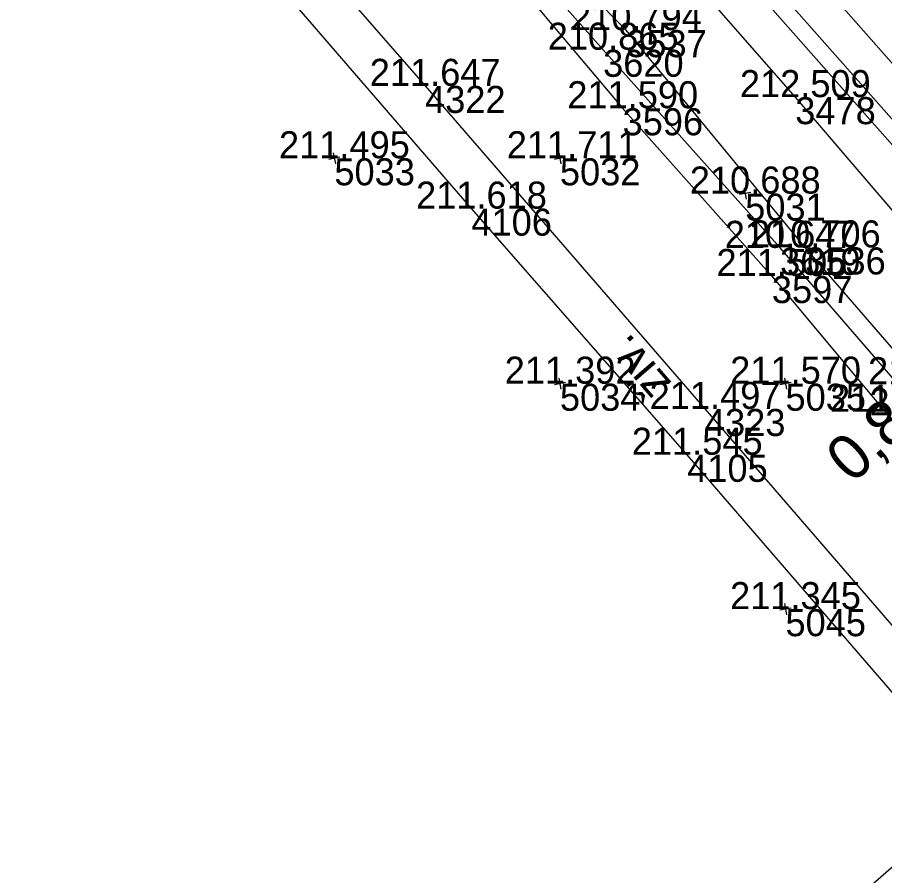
# Model space of a CAD drawing. Extents: x -556590 to -554855, y -1137918 to -1135717.
# Drawn here: x -555624.06 to -555585.6, y -1136561.82 to -1136523.75 of the extents above; entities that cross this region are included whole.
import ezdxf

# ---------------------------------------------------------------- set-up
doc = ezdxf.new("R2010")
doc.units = 0
for name, color, linetype in [('Vrstva 1', 7, 'Continuous'), ('Vrstva 4', 7, 'Continuous'), ('Vrstva 48', 7, 'Continuous'), ('Vrstva 49', 7, 'Continuous'), ('Vrstva 5', 7, 'Continuous'), ('Vrstva 51', 7, 'Continuous'), ('Vrstva 60', 7, 'Continuous'), ('Vrstva 61', 7, 'Continuous')]:
    doc.layers.add(name, color=color, linetype=linetype)

msp = doc.modelspace()

# ---------------------------------------------------------------- linework, layer by layer
at = {"layer": 'Vrstva 1'}
msp.add_lwpolyline([(-555484.828, -1136640.001), (-555491.528, -1136632.383), (-555498.412, -1136624.55), (-555504.946, -1136617.11), (-555511.606, -1136609.535), (-555518.452, -1136601.747), (-555525.811, -1136593.383), (-555532.445, -1136585.842), (-555538.802, -1136578.615), (-555545.375, -1136571.148), (-555549.372, -1136566.6), (-555556.022, -1136559.036), (-555563.24, -1136550.829), (-555569.21, -1136544.044), (-555575.755, -1136536.598), (-555582.668, -1136528.735), (-555589.184, -1136521.331), (-555595.934, -1136513.658), (-555603.173, -1136505.431), (-555609.997, -1136497.674), (-555617.047, -1136489.655), (-555624.151, -1136481.584)], dxfattribs=at)
at = {"layer": 'Vrstva 4'}
msp.add_lwpolyline([(-555633.977, -1136472.931), (-555622.465, -1136485.967), (-555610.794, -1136499.26), (-555598.984, -1136512.703), (-555590.536, -1136522.311), (-555579.049, -1136535.308), (-555569.813, -1136545.791), (-555557.364, -1136559.907), (-555552.619, -1136565.36), (-555551.747, -1136566.427), (-555551.548, -1136566.959), (-555551.515, -1136567.335), (-555551.578, -1136567.564), (-555554.515, -1136564.027), (-555567.11, -1136549.89), (-555580.384, -1136534.938), (-555595.88, -1136517.383), (-555608.088, -1136503.55), (-555622.431, -1136487.275), (-555632.955, -1136475.376)], dxfattribs=at)
at = {"layer": 'Vrstva 49'}
for p, q in [((-555610.047, -1136529.754), (-555609.953, -1136530.246)), ((-555600.047, -1136529.754), (-555599.953, -1136530.246)), ((-555609.754, -1136529.953), (-555610.246, -1136530.047)), ((-555599.754, -1136529.953), (-555600.246, -1136530.047)), ((-555591.833, -1136531.32), (-555591.739, -1136531.812)), ((-555591.54, -1136531.519), (-555592.032, -1136531.613)), ((-555600.047, -1136539.754), (-555599.953, -1136540.246)), ((-555590.047, -1136539.754), (-555589.953, -1136540.246)), ((-555599.754, -1136539.953), (-555600.246, -1136540.047)), ((-555589.754, -1136539.953), (-555590.246, -1136540.047)), ((-555590.047, -1136549.754), (-555589.953, -1136550.246)), ((-555589.754, -1136549.953), (-555590.246, -1136550.047))]:
    msp.add_line(p, q, dxfattribs=at)
for points in [[(-555628.42, -1136484.274), (-555623.94, -1136489.1), (-555619.314, -1136494.5), (-555613.741, -1136500.597), (-555608.518, -1136505.891), (-555604.409, -1136510.119), (-555599.875, -1136515.161), (-555595.41, -1136520.619), (-555589.566, -1136527.288), (-555582.946, -1136535.025), (-555577.167, -1136541.145), (-555572.67, -1136546.299), (-555567.086, -1136552.424), (-555561.678, -1136558.501), (-555555.26, -1136565.576), (-555550.895, -1136570.322), (-555544.6, -1136577.353), (-555537.567, -1136585.475), (-555533.617, -1136590.772), (-555528.815, -1136596.499), (-555522.487, -1136603.401), (-555516.942, -1136609.447), (-555511.773, -1136615.038)], [(-555627.575, -1136492.996), (-555620.189, -1136501.785), (-555614.395, -1136507.641), (-555608.207, -1136514.983), (-555604.077, -1136519.626), (-555597.222, -1136527.781), (-555590.603, -1136535.223), (-555585.578, -1136541.245), (-555581.121, -1136546.159), (-555575.618, -1136552.505), (-555570.174, -1136558.926), (-555563.045, -1136566.888), (-555556.383, -1136574.459), (-555549.185, -1136582.65), (-555544.079, -1136588.943), (-555541.134, -1136592.046), (-555539.258, -1136593.394), (-555537.771, -1136594.285), (-555536.849, -1136594.715)], [(-555536.849, -1136594.715), (-555540.376, -1136591.287), (-555542.304, -1136589.532), (-555545.275, -1136585.728), (-555550.552, -1136579.476), (-555554.891, -1136574.523), (-555562.014, -1136566.318), (-555568.67, -1136558.73), (-555576.622, -1136549.522), (-555583.828, -1136541.398), (-555590.24, -1136533.975), (-555598.085, -1136525.186), (-555605.251, -1136517.073), (-555613.661, -1136507.135), (-555619.626, -1136500.541), (-555625.788, -1136493.44)], [(-555486.964, -1136647.08), (-555497.695, -1136635.474), (-555512.132, -1136619.842), (-555517.928, -1136612.023), (-555527.868, -1136602.65), (-555533.627, -1136596.699), (-555540.742, -1136588.651), (-555547.888, -1136580.93), (-555554.52, -1136574.067), (-555558.139, -1136569.934), (-555559.459, -1136567.885), (-555565.029, -1136561.871), (-555567.843, -1136558.682), (-555576.914, -1136548.466), (-555579.087, -1136545.929), (-555580.389, -1136544.168), (-555583.887, -1136540.023), (-555589.126, -1136533.954), (-555597.059, -1136524.316), (-555605.037, -1136516.249), (-555608.96, -1136511.073), (-555615.08, -1136504.35), (-555624.636, -1136493.356)]]:
    msp.add_lwpolyline(points, dxfattribs=at)
at = {"layer": 'Vrstva 5'}
msp.add_line((-555570.158, -1136548.145), (-555615.203, -1136587.78), dxfattribs=at)
at = {"layer": 'Vrstva 51'}
for points in [[(-555743.133, -1136368.314), (-555733.406, -1136379.475), (-555727.162, -1136386.762), (-555718.214, -1136397.183), (-555709.998, -1136406.534), (-555700.89, -1136417.124), (-555690.385, -1136429.309), (-555680.58, -1136440.643), (-555668.402, -1136454.771), (-555656.288, -1136468.58), (-555643.895, -1136482.917), (-555632.798, -1136495.751), (-555617.483, -1136513.593), (-555605.979, -1136526.789), (-555593.57, -1136541.12), (-555579.464, -1136557.45), (-555567.58, -1136571.183), (-555555.68, -1136584.796), (-555545.666, -1136596.303), (-555537.365, -1136605.817), (-555530.457, -1136613.715), (-555520.191, -1136625.354), (-555507.504, -1136639.736)], [(-555505.522, -1136644.883), (-555519.562, -1136629.073), (-555531.744, -1136615.155), (-555540.175, -1136605.5), (-555547.673, -1136596.899), (-555556.471, -1136586.787), (-555567.721, -1136573.974), (-555575.942, -1136564.513), (-555582.917, -1136556.401), (-555594.357, -1136543.153), (-555603.925, -1136532.234), (-555617.682, -1136516.291), (-555630.463, -1136501.491), (-555643.583, -1136486.305), (-555657.513, -1136470.232), (-555666.727, -1136459.683), (-555678.561, -1136446.033), (-555691.372, -1136431.214), (-555703.054, -1136417.695), (-555713.773, -1136405.268), (-555725.819, -1136391.439), (-555738.306, -1136376.946), (-555744.231, -1136369.998)]]:
    msp.add_lwpolyline(points, dxfattribs=at)
at = {"layer": 'Vrstva 60'}
for p, q in [((-555597.059, -1136524.316), (-555597.059, -1136524.316)), ((-555598.085, -1136525.186), (-555598.085, -1136525.186)), ((-555605.979, -1136526.789), (-555605.979, -1136526.789)), ((-555589.566, -1136527.288), (-555589.566, -1136527.288)), ((-555597.222, -1136527.781), (-555597.222, -1136527.781)), ((-555610, -1136530), (-555610, -1136530)), ((-555600, -1136530), (-555600, -1136530)), ((-555591.786, -1136531.566), (-555591.786, -1136531.566)), ((-555603.925, -1136532.234), (-555603.925, -1136532.234)), ((-555590.24, -1136533.975), (-555590.24, -1136533.975)), ((-555589.126, -1136533.954), (-555589.126, -1136533.954)), ((-555590.603, -1136535.223), (-555590.603, -1136535.223)), ((-555600, -1136540), (-555600, -1136540)), ((-555590, -1136540), (-555590, -1136540)), ((-555593.57, -1136541.12), (-555593.57, -1136541.12)), ((-555594.357, -1136543.153), (-555594.357, -1136543.153)), ((-555590, -1136550), (-555590, -1136550))]:
    msp.add_line(p, q, dxfattribs=at)

# ---------------------------------------------------------------- texts
at = {"layer": 'Vrstva 48'}
msp.add_text('0,8', height=2, rotation=42.208, dxfattribs=at).set_placement((-555587.049, -1136544.478))
at = {"layer": 'Vrstva 51'}
msp.add_text('živ.', height=1.5, rotation=130.8207, dxfattribs=at).set_placement((-555595.007, -1136539.971))
at = {"layer": 'Vrstva 60'}
for s, p in [('3537', (-555597.059, -1136525.516)), ('3620', (-555598.085, -1136526.386)), ('4322', (-555605.979, -1136527.989)), ('3478', (-555589.566, -1136528.488)), ('3596', (-555597.222, -1136528.981)), ('5033', (-555610, -1136531.2)), ('5032', (-555600, -1136531.2)), ('5031', (-555591.786, -1136532.766)), ('4106', (-555603.925, -1136533.434)), ('3619', (-555590.24, -1136535.175)), ('3536', (-555589.126, -1136535.154)), ('3597', (-555590.603, -1136536.423)), ('5034', (-555600, -1136541.2)), ('5035', (-555590, -1136541.2)), ('4323', (-555593.57, -1136542.32)), ('4105', (-555594.357, -1136544.353)), ('5045', (-555590, -1136551.2))]:
    msp.add_text(s, height=1.2, dxfattribs=at).set_placement(p)
at = {"layer": 'Vrstva 61'}
for s, p in [('210.794', (-555599.51, -1136524.316)), ('210.865', (-555600.541, -1136525.186)), ('211.647', (-555608.431, -1136526.789)), ('212.509', (-555592.02, -1136527.288)), ('211.590', (-555599.673, -1136527.781)), ('211.495', (-555612.456, -1136530)), ('211.711', (-555602.357, -1136530)), ('210.688', (-555594.24, -1136531.566)), ('211.618', (-555606.379, -1136532.234)), ('210.647', (-555592.692, -1136533.975)), ('210.706', (-555591.578, -1136533.954)), ('211.505', (-555593.059, -1136535.223)), ('211.392', (-555602.448, -1136540)), ('211.570', (-555592.451, -1136540)), ('210.603', (-555586.339, -1136540.023)), ('211.497', (-555596.022, -1136541.12)), ('211.372', (-555588.026, -1136541.245)), ('210.587', (-555586.28, -1136541.398)), ('211.545', (-555596.813, -1136543.153)), ('211.345', (-555592.456, -1136550))]:
    msp.add_text(s, height=1.2, dxfattribs=at).set_placement(p)

doc.saveas('drawing.dxf')
